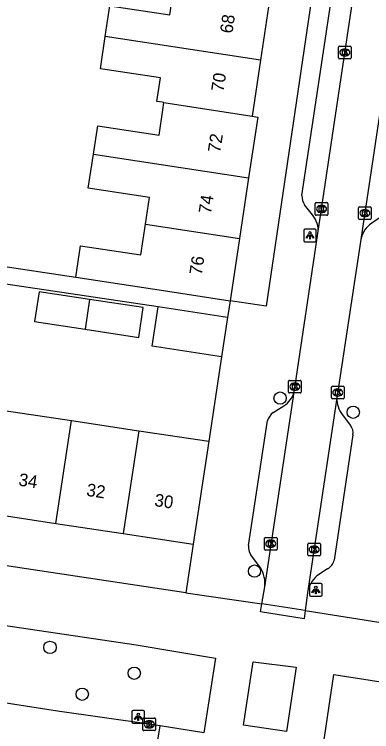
# Model space of a CAD drawing. Extents: x 163010 to 163853, y 382793 to 383982.
# Drawn here: x 163618.4 to 163646.8, y 383417.1 to 383474 of the extents above; entities that cross this region are included whole.
import ezdxf

# ---------------------------------------------------------------- set-up
doc = ezdxf.new("R2010")
doc.units = 0
for name, color, linetype in [('IMGEO_Boom', 7, 'Continuous'), ('IMGEO_Kolk', 7, 'Continuous'), ('IMGEO_Lichtpunt', 7, 'Continuous'), ('IMGEO_Muur', 7, 'Continuous'), ('IMGEO_Pand', 7, 'Continuous'), ('IMGEO_Pand_nummerreeks', 7, 'Continuous'), ('IMGEO_Rijbaan_lokaal_gesloten', 7, 'Continuous'), ('IMGEO_Rijbaan_lokaal_open', 7, 'Continuous'), ('IMGEO_Voetpad_open', 7, 'Continuous')]:
    doc.layers.add(name, color=color, linetype=linetype)

msp = doc.modelspace()

# ---------------------------------------------------------------- linework, layer by layer
at = {"layer": 'IMGEO_Boom'}
for centre in [(163639.515, 383443.567), (163645.317, 383442.446), (163637.482, 383429.864), (163621.252, 383423.819), (163627.941, 383421.768), (163623.813, 383420.108)]:
    msp.add_circle(centre, 0.489, dxfattribs=at)
at = {"layer": 'IMGEO_Kolk'}
for p, q in [((163644.151, 383470.536), (163644.151, 383471.388)), ((163644.226, 383471.462), (163645.078, 383471.462)), ((163644.639, 383471.242), (163644.664, 383471.242)), ((163645.152, 383471.388), (163645.152, 383470.536)), ((163644.662, 383470.682), (163644.637, 383470.682)), ((163645.078, 383470.462), (163644.226, 383470.462)), ((163642.304, 383458.131), (163642.304, 383458.983)), ((163642.379, 383459.057), (163643.231, 383459.057)), ((163642.792, 383458.837), (163642.817, 383458.837)), ((163643.305, 383458.983), (163643.305, 383458.131)), ((163645.818, 383458.731), (163646.67, 383458.731)), ((163642.815, 383458.277), (163642.79, 383458.277)), ((163645.743, 383457.805), (163645.743, 383458.657)), ((163646.231, 383458.511), (163646.256, 383458.511)), ((163646.744, 383458.657), (163646.744, 383457.805)), ((163643.231, 383458.057), (163642.379, 383458.057)), ((163646.67, 383457.731), (163645.818, 383457.731)), ((163646.254, 383457.951), (163646.229, 383457.951)), ((163640.189, 383444.051), (163640.189, 383444.903)), ((163640.264, 383444.977), (163641.116, 383444.977)), ((163640.677, 383444.757), (163640.702, 383444.757)), ((163641.19, 383444.903), (163641.19, 383444.051)), ((163641.116, 383443.977), (163640.264, 383443.977)), ((163640.7, 383444.197), (163640.675, 383444.197)), ((163643.588, 383443.582), (163643.588, 383444.434)), ((163643.663, 383444.508), (163644.515, 383444.508)), ((163644.076, 383444.288), (163644.101, 383444.288)), ((163644.589, 383444.434), (163644.589, 383443.582)), ((163644.515, 383443.508), (163643.663, 383443.508)), ((163644.099, 383443.728), (163644.074, 383443.728)), ((163638.269, 383431.606), (163638.269, 383432.458)), ((163638.344, 383432.532), (163639.196, 383432.532)), ((163638.757, 383432.312), (163638.782, 383432.312)), ((163639.27, 383432.458), (163639.27, 383431.606)), ((163641.792, 383432.069), (163642.644, 383432.069)), ((163639.196, 383431.532), (163638.344, 383431.532)), ((163638.78, 383431.752), (163638.755, 383431.752)), ((163641.717, 383431.143), (163641.717, 383431.995)), ((163642.205, 383431.849), (163642.23, 383431.849)), ((163642.718, 383431.995), (163642.718, 383431.143)), ((163642.644, 383431.069), (163641.792, 383431.069)), ((163642.228, 383431.289), (163642.203, 383431.289)), ((163628.632, 383417.295), (163628.632, 383418.147)), ((163628.707, 383418.221), (163629.559, 383418.221)), ((163629.12, 383418.001), (163629.145, 383418.001)), ((163629.633, 383418.147), (163629.633, 383417.295)), ((163629.143, 383417.441), (163629.118, 383417.441)), ((163629.559, 383417.221), (163628.707, 383417.221))]:
    msp.add_line(p, q, dxfattribs=at)
for points in [[(163644.151, 383470.536), (163644.151, 383471.388)], [(163644.226, 383471.462), (163645.078, 383471.462)], [(163645.152, 383471.388), (163645.152, 383470.536)], [(163644.472, 383471.162), (163644.595, 383471.162), (163644.595, 383471.011), (163644.725, 383471.162), (163644.889, 383471.162), (163644.743, 383471.011), (163644.896, 383470.762), (163644.744, 383470.762), (163644.659, 383470.926), (163644.595, 383470.859), (163644.595, 383470.762), (163644.472, 383470.762), (163644.472, 383471.162)], [(163645.078, 383470.462), (163644.226, 383470.462)], [(163642.304, 383458.131), (163642.304, 383458.983)], [(163642.379, 383459.057), (163643.231, 383459.057)], [(163642.625, 383458.757), (163642.748, 383458.757), (163642.748, 383458.606), (163642.878, 383458.757), (163643.042, 383458.757), (163642.896, 383458.606), (163643.049, 383458.357), (163642.897, 383458.357), (163642.812, 383458.521), (163642.748, 383458.454), (163642.748, 383458.357), (163642.625, 383458.357), (163642.625, 383458.757)], [(163643.305, 383458.983), (163643.305, 383458.131)], [(163645.818, 383458.731), (163646.67, 383458.731)], [(163645.743, 383457.805), (163645.743, 383458.657)], [(163646.064, 383458.431), (163646.187, 383458.431), (163646.187, 383458.28), (163646.317, 383458.431), (163646.481, 383458.431), (163646.335, 383458.28), (163646.488, 383458.031), (163646.336, 383458.031), (163646.251, 383458.195), (163646.187, 383458.128), (163646.187, 383458.031), (163646.064, 383458.031), (163646.064, 383458.431)], [(163646.744, 383458.657), (163646.744, 383457.805)], [(163643.231, 383458.057), (163642.379, 383458.057)], [(163646.67, 383457.731), (163645.818, 383457.731)], [(163640.189, 383444.051), (163640.189, 383444.903)], [(163640.264, 383444.977), (163641.116, 383444.977)], [(163640.51, 383444.677), (163640.633, 383444.677), (163640.633, 383444.526), (163640.763, 383444.677), (163640.927, 383444.677), (163640.781, 383444.526), (163640.934, 383444.277), (163640.782, 383444.277), (163640.697, 383444.441), (163640.633, 383444.374), (163640.633, 383444.277), (163640.51, 383444.277), (163640.51, 383444.677)], [(163641.19, 383444.903), (163641.19, 383444.051)], [(163641.116, 383443.977), (163640.264, 383443.977)], [(163643.588, 383443.582), (163643.588, 383444.434)], [(163643.663, 383444.508), (163644.515, 383444.508)], [(163643.909, 383444.208), (163644.032, 383444.208), (163644.032, 383444.057), (163644.162, 383444.208), (163644.326, 383444.208), (163644.18, 383444.057), (163644.333, 383443.808), (163644.181, 383443.808), (163644.096, 383443.972), (163644.032, 383443.905), (163644.032, 383443.808), (163643.909, 383443.808), (163643.909, 383444.208)], [(163644.589, 383444.434), (163644.589, 383443.582)], [(163644.515, 383443.508), (163643.663, 383443.508)], [(163638.269, 383431.606), (163638.269, 383432.458)], [(163638.344, 383432.532), (163639.196, 383432.532)], [(163638.59, 383432.232), (163638.713, 383432.232), (163638.713, 383432.081), (163638.843, 383432.232), (163639.007, 383432.232), (163638.861, 383432.081), (163639.014, 383431.832), (163638.862, 383431.832), (163638.777, 383431.996), (163638.713, 383431.929), (163638.713, 383431.832), (163638.59, 383431.832), (163638.59, 383432.232)], [(163639.27, 383432.458), (163639.27, 383431.606)], [(163641.792, 383432.069), (163642.644, 383432.069)], [(163639.196, 383431.532), (163638.344, 383431.532)], [(163641.717, 383431.143), (163641.717, 383431.995)], [(163642.038, 383431.769), (163642.161, 383431.769), (163642.161, 383431.618), (163642.291, 383431.769), (163642.455, 383431.769), (163642.309, 383431.618), (163642.462, 383431.369), (163642.31, 383431.369), (163642.225, 383431.533), (163642.161, 383431.466), (163642.161, 383431.369), (163642.038, 383431.369), (163642.038, 383431.769)], [(163642.718, 383431.995), (163642.718, 383431.143)], [(163642.644, 383431.069), (163641.792, 383431.069)], [(163628.632, 383417.295), (163628.632, 383418.147)], [(163628.707, 383418.221), (163629.559, 383418.221)], [(163628.953, 383417.921), (163629.076, 383417.921), (163629.076, 383417.77), (163629.206, 383417.921), (163629.37, 383417.921), (163629.224, 383417.77), (163629.377, 383417.521), (163629.225, 383417.521), (163629.14, 383417.685), (163629.076, 383417.618), (163629.076, 383417.521), (163628.953, 383417.521), (163628.953, 383417.921)], [(163629.633, 383418.147), (163629.633, 383417.295)], [(163629.559, 383417.221), (163628.707, 383417.221)]]:
    msp.add_lwpolyline(points, dxfattribs=at)
for centre, start, end in [((163644.228, 383471.386), 91.552, 178.448), ((163644.228, 383471.386), 91.552, 178.448), ((163645.076, 383471.386), 1.552, 88.448), ((163645.076, 383471.386), 1.552, 88.448), ((163644.228, 383470.538), 181.552, 268.448), ((163644.228, 383470.538), 181.552, 268.448), ((163645.076, 383470.538), 271.552, 358.448), ((163645.076, 383470.538), 271.552, 358.448), ((163642.381, 383458.981), 91.552, 178.448), ((163642.381, 383458.981), 91.552, 178.448), ((163643.229, 383458.981), 1.552, 88.448), ((163643.229, 383458.981), 1.552, 88.448), ((163645.82, 383458.655), 91.552, 178.448), ((163645.82, 383458.655), 91.552, 178.448), ((163646.668, 383458.655), 1.552, 88.448), ((163646.668, 383458.655), 1.552, 88.448), ((163642.381, 383458.133), 181.552, 268.448), ((163642.381, 383458.133), 181.552, 268.448), ((163643.229, 383458.133), 271.552, 358.448), ((163643.229, 383458.133), 271.552, 358.448), ((163645.82, 383457.807), 181.552, 268.448), ((163645.82, 383457.807), 181.552, 268.448), ((163646.668, 383457.807), 271.552, 358.448), ((163646.668, 383457.807), 271.552, 358.448), ((163640.266, 383444.901), 91.552, 178.448), ((163640.266, 383444.901), 91.552, 178.448), ((163641.114, 383444.901), 1.552, 88.448), ((163641.114, 383444.901), 1.552, 88.448), ((163640.266, 383444.053), 181.552, 268.448), ((163640.266, 383444.053), 181.552, 268.448), ((163641.114, 383444.053), 271.552, 358.448), ((163641.114, 383444.053), 271.552, 358.448), ((163643.665, 383444.432), 91.552, 178.448), ((163643.665, 383444.432), 91.552, 178.448), ((163644.513, 383444.432), 1.552, 88.448), ((163644.513, 383444.432), 1.552, 88.448), ((163643.665, 383443.584), 181.552, 268.448), ((163643.665, 383443.584), 181.552, 268.448), ((163644.513, 383443.584), 271.552, 358.448), ((163644.513, 383443.584), 271.552, 358.448), ((163638.346, 383432.456), 91.552, 178.448), ((163638.346, 383432.456), 91.552, 178.448), ((163639.194, 383432.456), 1.552, 88.448), ((163639.194, 383432.456), 1.552, 88.448), ((163641.794, 383431.993), 91.552, 178.448), ((163641.794, 383431.993), 91.552, 178.448), ((163642.642, 383431.993), 1.552, 88.448), ((163642.642, 383431.993), 1.552, 88.448), ((163638.346, 383431.608), 181.552, 268.448), ((163638.346, 383431.608), 181.552, 268.448), ((163639.194, 383431.608), 271.552, 358.448), ((163639.194, 383431.608), 271.552, 358.448), ((163641.794, 383431.145), 181.552, 268.448), ((163641.794, 383431.145), 181.552, 268.448), ((163642.642, 383431.145), 271.552, 358.448), ((163642.642, 383431.145), 271.552, 358.448), ((163628.709, 383418.145), 91.552, 178.448), ((163628.709, 383418.145), 91.552, 178.448), ((163629.557, 383418.145), 1.552, 88.448), ((163629.557, 383418.145), 1.552, 88.448), ((163628.709, 383417.297), 181.552, 268.448), ((163628.709, 383417.297), 181.552, 268.448), ((163629.557, 383417.297), 271.552, 358.448), ((163629.557, 383417.297), 271.552, 358.448)]:
    msp.add_arc(centre, 0.0765, start, end, dxfattribs=at)
for centre, major_axis, ratio, start_param, end_param in [((163644.638, 383470.962), (-0.387, 0.002), 0.722429, 4.712389, 7.853982), ((163644.663, 383470.962), (-0.39, 0.002), 0.717154, 1.570796, 4.712389), ((163642.791, 383458.557), (-0.387, 0.002), 0.722429, 4.712389, 7.853982), ((163642.816, 383458.557), (-0.39, 0.002), 0.717154, 1.570796, 4.712389), ((163646.23, 383458.231), (-0.387, 0.002), 0.722429, 4.712389, 7.853982), ((163646.255, 383458.231), (-0.39, 0.002), 0.717154, 1.570796, 4.712389), ((163640.676, 383444.477), (-0.387, 0.002), 0.722429, 4.712389, 7.853982), ((163640.701, 383444.477), (-0.39, 0.002), 0.717154, 1.570796, 4.712389), ((163644.075, 383444.008), (-0.387, 0.002), 0.722429, 4.712389, 7.853982), ((163644.1, 383444.008), (-0.39, 0.002), 0.717154, 1.570796, 4.712389), ((163638.756, 383432.032), (-0.387, 0.002), 0.722429, 4.712389, 7.853982), ((163638.781, 383432.032), (-0.39, 0.002), 0.717154, 1.570796, 4.712389), ((163642.204, 383431.569), (-0.387, 0.002), 0.722429, 4.712389, 7.853982), ((163642.229, 383431.569), (-0.39, 0.002), 0.717154, 1.570796, 4.712389), ((163629.119, 383417.721), (-0.387, 0.002), 0.722429, 4.712389, 7.853982), ((163629.144, 383417.721), (-0.39, 0.002), 0.717154, 1.570796, 4.712389)]:
    msp.add_ellipse(centre, major_axis=major_axis, ratio=ratio, start_param=start_param, end_param=end_param, dxfattribs=at)
at = {"layer": 'IMGEO_Lichtpunt'}
for p, q in [((163641.385, 383456.862), (163641.385, 383456.055)), ((163641.385, 383456.862), (163641.385, 383456.055)), ((163642.287, 383456.957), (163641.479, 383456.957)), ((163642.287, 383456.957), (163641.479, 383456.957)), ((163642.381, 383456.055), (163642.381, 383456.862)), ((163642.381, 383456.055), (163642.381, 383456.862)), ((163641.479, 383455.961), (163642.287, 383455.961)), ((163641.479, 383455.961), (163642.287, 383455.961)), ((163641.851, 383428.775), (163641.851, 383427.968)), ((163641.851, 383428.775), (163641.851, 383427.968)), ((163642.753, 383428.87), (163641.945, 383428.87)), ((163642.753, 383428.87), (163641.945, 383428.87)), ((163642.847, 383427.968), (163642.847, 383428.775)), ((163642.847, 383427.968), (163642.847, 383428.775)), ((163641.945, 383427.874), (163642.753, 383427.874)), ((163641.945, 383427.874), (163642.753, 383427.874)), ((163627.759, 383418.716), (163627.759, 383417.909)), ((163627.759, 383418.716), (163627.759, 383417.909)), ((163628.661, 383418.811), (163627.853, 383418.811)), ((163628.661, 383418.811), (163627.853, 383418.811)), ((163628.755, 383417.909), (163628.755, 383418.716)), ((163628.755, 383417.909), (163628.755, 383418.716)), ((163627.853, 383417.815), (163628.661, 383417.815)), ((163627.853, 383417.815), (163628.661, 383417.815))]:
    msp.add_line(p, q, dxfattribs=at)
for points in [[(163641.759, 383456.526), (163641.798, 383456.498), (163641.61, 383456.236), (163641.572, 383456.263), (163641.759, 383456.526)], [(163641.861, 383456.478), (163641.908, 383456.478), (163641.908, 383456.156), (163641.861, 383456.156), (163641.861, 383456.478)], [(163641.971, 383456.498), (163642.009, 383456.525), (163642.196, 383456.263), (163642.157, 383456.235), (163641.971, 383456.498)], [(163642.225, 383428.439), (163642.264, 383428.411), (163642.076, 383428.149), (163642.038, 383428.176), (163642.225, 383428.439)], [(163642.327, 383428.391), (163642.374, 383428.391), (163642.374, 383428.069), (163642.327, 383428.069), (163642.327, 383428.391)], [(163642.437, 383428.411), (163642.475, 383428.438), (163642.662, 383428.176), (163642.623, 383428.148), (163642.437, 383428.411)], [(163628.133, 383418.38), (163628.172, 383418.352), (163627.984, 383418.09), (163627.946, 383418.117), (163628.133, 383418.38)], [(163628.345, 383418.352), (163628.383, 383418.379), (163628.57, 383418.117), (163628.531, 383418.089), (163628.345, 383418.352)], [(163628.235, 383418.332), (163628.282, 383418.332), (163628.282, 383418.01), (163628.235, 383418.01), (163628.235, 383418.332)]]:
    msp.add_lwpolyline(points, dxfattribs=at)
for centre in [(163641.884, 383456.66), (163642.35, 383428.573), (163628.258, 383418.514)]:
    msp.add_circle(centre, 0.0994, dxfattribs=at)
for centre, start, end in [((163641.479, 383456.862), 90, 180), ((163641.479, 383456.862), 90, 180), ((163642.287, 383456.862), 0, 90), ((163642.287, 383456.862), 0, 90), ((163641.479, 383456.055), 180, 270), ((163641.479, 383456.055), 180, 270), ((163642.287, 383456.055), 270, 0), ((163642.287, 383456.055), 270, 360), ((163641.945, 383428.775), 90, 180), ((163641.945, 383428.775), 90, 180), ((163642.753, 383428.775), 0, 90), ((163642.753, 383428.775), 0, 90), ((163641.945, 383427.968), 180, 270), ((163641.945, 383427.968), 180, 270), ((163642.753, 383427.968), 270, 0), ((163642.753, 383427.968), 270, 360), ((163627.853, 383418.716), 90, 180), ((163627.853, 383418.716), 90, 180), ((163628.661, 383418.716), 0, 90), ((163628.661, 383418.716), 0, 90), ((163627.853, 383417.909), 180, 270), ((163627.853, 383417.909), 180, 270), ((163628.661, 383417.909), 270, 0), ((163628.661, 383417.909), 270, 360)]:
    msp.add_arc(centre, 0.0946, start, end, dxfattribs=at)
at = {"layer": 'IMGEO_Muur'}
msp.add_lwpolyline([(163634.864, 383446.841), (163633.849, 383440.146)], dxfattribs=at)
at = {"layer": 'IMGEO_Pand'}
for points in [[(163625.633, 383472.212), (163626.004, 383474.661), (163630.76, 383473.942), (163631.11, 383476.251)], [(163638.677, 383475.113), (163637.957, 383470.358)], [(163630.296, 383466.991), (163630.165, 383467.011), (163629.736, 383467.077), (163630.019, 383468.945), (163625.248, 383469.667), (163625.633, 383472.212)], [(163637.957, 383470.358), (163625.633, 383472.212)], [(163637.957, 383470.358), (163637.284, 383465.915)], [(163624.699, 383462.9), (163625.04, 383465.149), (163629.906, 383464.413), (163630.209, 383466.417), (163630.296, 383466.991)], [(163630.296, 383466.991), (163637.284, 383465.915)], [(163637.284, 383465.915), (163637.741, 383465.844), (163637.013, 383461.032)], [(163628.821, 383457.352), (163629.143, 383459.477), (163624.292, 383460.212), (163624.699, 383462.9)], [(163624.699, 383462.9), (163637.013, 383461.032)], [(163637.013, 383461.032), (163636.284, 383456.22)], [(163623.297, 383453.143), (163623.675, 383455.64), (163628.453, 383454.917), (163628.821, 383457.352)], [(163628.821, 383457.352), (163636.284, 383456.22)], [(163636.284, 383456.22), (163635.538, 383451.29)], [(163623.297, 383453.143), (163630.595, 383452.038), (163635.538, 383451.29)], [(163624.395, 383451.395), (163620.389, 383452.001), (163620.031, 383449.634), (163624.039, 383449.027)], [(163624.395, 383451.395), (163624.039, 383449.027)], [(163624.039, 383449.027), (163628.293, 383448.383), (163628.651, 383450.751), (163624.395, 383451.395)], [(163634.864, 383446.841), (163629.357, 383447.676), (163629.831, 383450.801)], [(163635.338, 383449.966), (163629.831, 383450.801)], [(163635.338, 383449.966), (163634.864, 383446.841)], [(163617.611, 383442.585), (163622.951, 383441.783)], [(163621.728, 383433.643), (163622.951, 383441.783)], [(163622.951, 383441.783), (163628.291, 383440.981)], [(163628.291, 383440.981), (163627.068, 383432.841)], [(163628.291, 383440.981), (163633.849, 383440.146)], [(163633.849, 383440.146), (163632.626, 383432.006)], [(163616.388, 383434.445), (163621.728, 383433.643)], [(163621.728, 383433.643), (163627.068, 383432.841)], [(163627.068, 383432.841), (163632.626, 383432.006)]]:
    msp.add_lwpolyline(points, dxfattribs=at)
at = {"layer": 'IMGEO_Rijbaan_lokaal_gesloten'}
msp.add_lwpolyline([(163629.994, 383417.588), (163629.131, 383417.72), (163621.853, 383418.772), (163604.718, 383421.418)], dxfattribs=at)
at = {"layer": 'IMGEO_Rijbaan_lokaal_open'}
for points in [[(163642.517, 383456.619), (163645.99, 383479.938)], [(163649.41, 383479.424), (163645.928, 383456.128)], [(163640.627, 383444.048), (163642.517, 383456.619)], [(163645.928, 383456.128), (163644.024, 383443.583)], [(163638.292, 383428.609), (163640.627, 383444.048)], [(163644.024, 383443.583), (163641.685, 383428.14)], [(163638.063, 383427.257), (163638.292, 383428.609)], [(163641.685, 383428.14), (163641.507, 383426.728)], [(163641.507, 383426.728), (163641.427, 383426.092), (163637.956, 383426.626), (163638.063, 383427.257)], [(163641.507, 383426.728), (163638.063, 383427.257)], [(163640.029, 383417.147), (163636.619, 383417.649), (163637.366, 383422.679), (163640.794, 383422.239), (163640.029, 383417.147)], [(163628.467, 383408.142), (163629.994, 383417.588)], [(163633.456, 383417.056), (163629.994, 383417.588)]]:
    msp.add_lwpolyline(points, dxfattribs=at)
at = {"layer": 'IMGEO_Voetpad_open'}
for points in [[(163650.155, 383542.304), (163650.073, 383541.048), (163648.525, 383522.141), (163645.733, 383500.962), (163643.319, 383484.202), (163638.405, 383450.859), (163635.538, 383451.29)], [(163641.249, 383459.622), (163644.231, 383479.479)], [(163642.083, 383458.091), (163641.457, 383458.879)], [(163647.609, 383457.974), (163646.781, 383457.433)], [(163611.911, 383456.315), (163611.701, 383454.899), (163623.297, 383453.143)], [(163629.831, 383450.801), (163596.376, 383455.777)], [(163635.538, 383451.29), (163635.338, 383449.966)], [(163634.864, 383446.841), (163633.849, 383440.146)], [(163638.955, 383442.422), (163639.813, 383442.962)], [(163644.441, 383442.279), (163645.103, 383441.389)], [(163637, 383431.89), (163638.522, 383441.801)], [(163645.291, 383440.663), (163643.792, 383430.726)], [(163632.022, 383428.141), (163583.547, 383435.427)], [(163632.626, 383432.006), (163632.022, 383428.141)], [(163637.948, 383430.112), (163637.181, 383431.156)], [(163643.279, 383430.052), (163642.43, 383429.484)], [(163632.022, 383428.141), (163638.063, 383427.257)], [(163604.718, 383421.418), (163605.57, 383427.347), (163628.103, 383424.006), (163634.376, 383422.967), (163633.456, 383417.056)], [(163641.507, 383426.728), (163647.847, 383425.73)], [(163642.869, 383415.611), (163643.789, 383421.658), (163653.616, 383420.143), (163670.372, 383417.676), (163669.541, 383411.657)]]:
    msp.add_lwpolyline(points, dxfattribs=at)
for centre, radius, start, end in [((163642.538, 383459.582), 1.289, 178.2291, 213.0496), ((163640.583, 383456.849), 1.947, 353.2198, 39.6351), ((163647.895, 383455.773), 1.999, 123.8807, 169.7789), ((163638.839, 383444.54), 1.855, 301.6855, 344.6085), ((163646.015, 383443.501), 1.992, 177.6392, 217.8279), ((163639.652, 383441.474), 1.177, 126.3474, 163.8793), ((163644.38, 383440.814), 0.923, 350.5613, 38.4747), ((163638.214, 383431.8), 1.218, 175.769, 211.9359), ((163642.904, 383430.869), 0.899, 294.6204, 350.8281), ((163636.175, 383428.915), 2.14, 351.7711, 34.012), ((163643.934, 383427.772), 2.279, 131.2996, 170.6998)]:
    msp.add_arc(centre, radius, start, end, dxfattribs=at)

# ---------------------------------------------------------------- texts
at = {"layer": 'IMGEO_Pand_nummerreeks'}
for s, rotation, p in [('68', 81.393, (163635.72, 383472.424)), ('70', 81.3944, (163635.02, 383467.793)), ('72', 81.3944, (163634.758, 383462.975)), ('74', 81.3926, (163634.024, 383458.127)), ('76', 81.3926, (163633.29, 383453.276)), ('34', 351.4591, (163618.712, 383436.644)), ('32', 351.4591, (163624.097, 383435.835)), ('30', 351.4591, (163629.492, 383435.024))]:
    msp.add_text(s, height=1, rotation=rotation, dxfattribs=at).set_placement(p)

doc.saveas('drawing.dxf')
